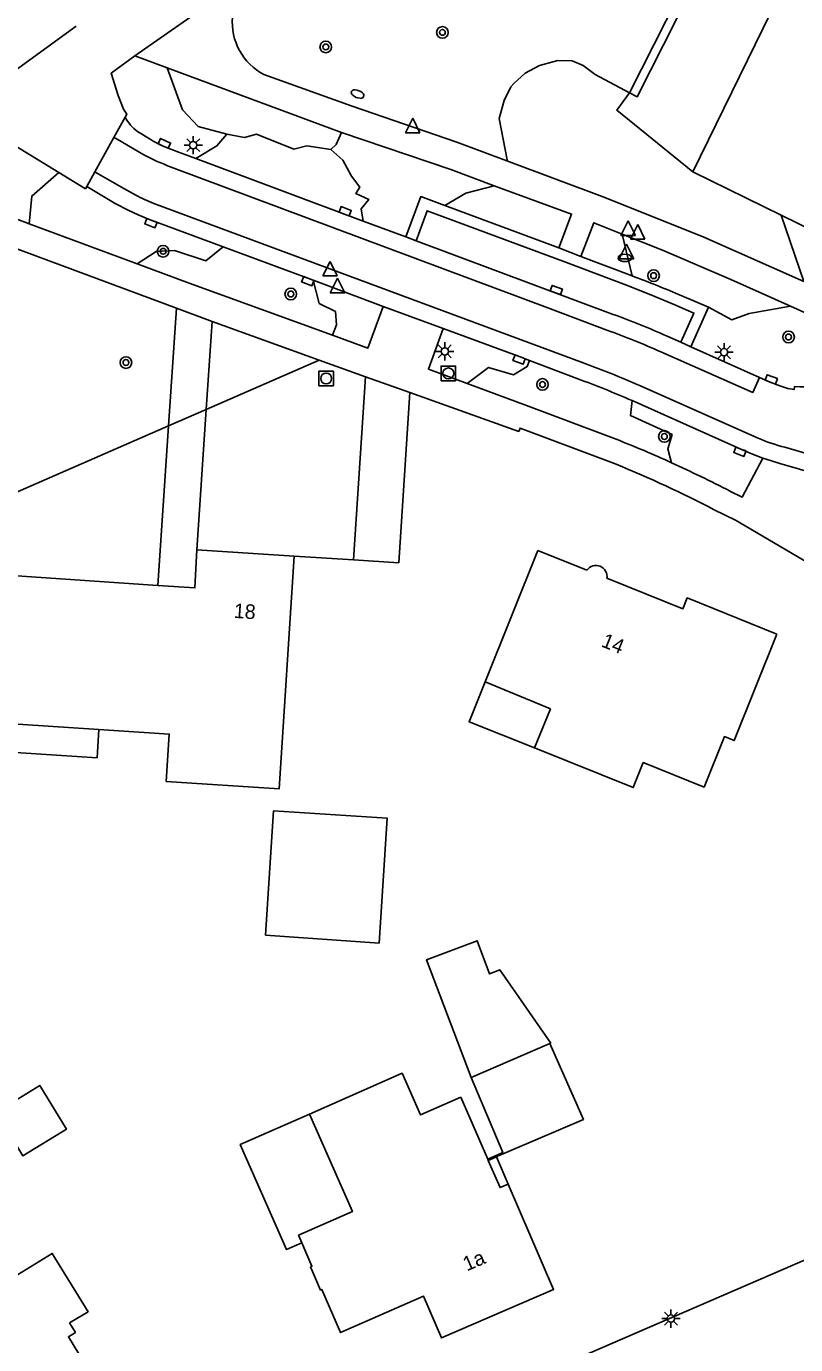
# Model space of a CAD drawing. Extents: x 131000 to 133013, y 393000 to 396501.
# Drawn here: x 131501.1 to 131553.9, y 396237.5 to 396328 of the extents above; entities that cross this region are included whole.
import ezdxf

# ---------------------------------------------------------------- set-up
doc = ezdxf.new("R2010")
doc.units = 0
for name, color, linetype in [('gg-afsc-hekwerk', 7, 'Continuous'), ('gg-anno-huisnummerreeks BGT', 7, 'Continuous'), ('gg-bbg-bijgebouw', 7, 'Continuous'), ('gg-bbg-gedigitaliseerde bebouwing', 7, 'Continuous'), ('gg-bbg-gedigitaliseerde bijgebouw', 7, 'Continuous'), ('gg-bbg-hoofdgebouw', 7, 'Continuous'), ('gg-bbg-luifel en loopbrug', 7, 'Continuous'), ('gg-bbg-onder overbouw', 7, 'Continuous'), ('gg-bbg-pand overbouw', 7, 'Continuous'), ('gg-knt-verharding', 7, 'Continuous'), ('gg-knt-verharding nz', 7, 'Continuous'), ('gt-grn-groengrens', 7, 'Continuous'), ('gt-grn-weggrens', 7, 'Continuous'), ('gt-symb-boom', 7, 'Continuous'), ('gt-symb-brandkraan', 7, 'Continuous'), ('gt-symb-kolk', 7, 'Continuous'), ('gt-symb-lichtmast', 7, 'Continuous'), ('gt-symb-rioolschacht', 7, 'Continuous'), ('gt-symb-waterafsluiter', 7, 'Continuous')]:
    doc.layers.add(name, color=color, linetype=linetype)

# ---------------------------------------------------------------- blocks, each defined once
blk = doc.blocks.new('gt0-BOOM')
at = {"layer": 'gt-symb-boom'}
for radius in [0.4, 0.2]:
    blk.add_circle((0, 0), radius, dxfattribs=at)
blk = doc.blocks.new('gt0-KOLK')
at = {"layer": 'gt-symb-kolk'}
blk.add_lwpolyline([(0, 0), (0.375, 0), (0.375, 0.4), (-0.375, 0.4), (-0.375, 0), (0, 0)], dxfattribs=at)
blk = doc.blocks.new('gt0-LMAST')
at = {"layer": 'gt-symb-lichtmast'}
for p, q in [((-0.182, 0.173), (-0.447, 0.438)), ((-0.005, 0.246), (-0.005, 0.621)), ((0.172, 0.173), (0.437, 0.438)), ((-0.255, -0.004), (-0.63, -0.004)), ((-0.182, -0.181), (-0.447, -0.446)), ((-0.005, -0.254), (-0.005, -0.629)), ((0.437, -0.446), (0.172, -0.181)), ((0.245, -0.004), (0.62, -0.004))]:
    blk.add_line(p, q, dxfattribs=at)
blk.add_circle((-0.005, -0.004), 0.25, dxfattribs=at)
blk = doc.blocks.new('gt0-BR')
at = {"layer": 'gt-symb-brandkraan'}
for centre, radius, start, end in [((-0.244, 0), 0.206, 107.56694, 252.43307), ((0.599, -2.664), 3, 106.89205, 107.56694), ((0, -0.691), 0.938, 73.10799, 106.89205), ((-0.599, -2.664), 3, 72.43309, 73.10799), ((0.244, 0), 0.206, 287.56695, 72.43309), ((0.599, 2.664), 3, 252.43307, 253.10797), ((0, 0.691), 0.938, 253.10797, 286.89206), ((-0.599, 2.664), 3, 286.89206, 287.56695)]:
    blk.add_arc(centre, radius, start, end, dxfattribs=at)
blk = doc.blocks.new('gt0-WAFSL')
at = {"layer": 'gt-symb-waterafsluiter'}
for p, q in [((-0.5, -0.333), (0, 0.667)), ((0, 0.667), (0.5, -0.333)), ((0.5, -0.333), (-0.5, -0.333))]:
    blk.add_line(p, q, dxfattribs=at)
blk = doc.blocks.new('gt0-RS')
at = {"layer": 'gt-symb-rioolschacht'}
blk.add_lwpolyline([(-0.5, -0.5), (0.5, -0.5), (0.5, 0.5), (-0.5, 0.5)], close=True, dxfattribs=at)
blk.add_circle((0, 0), 0.375, dxfattribs=at)

msp = doc.modelspace()

# ---------------------------------------------------------------- linework, layer by layer
at = {"layer": 'gg-afsc-hekwerk'}
for q in [(131519.47, 396291.61), (131526.645, 396291.148)]:
    msp.add_line((131523.544, 396291.348), q, dxfattribs=at)
at = {"layer": 'gg-bbg-bijgebouw'}
for p, q in [((131531.614, 396255.815), (131537.005, 396258.143)), ((131537.005, 396258.143), (131537.078, 396258.175)), ((131531.607, 396255.812), (131531.614, 396255.815))]:
    msp.add_line(p, q, dxfattribs=at)
at = {"layer": 'gg-bbg-gedigitaliseerde bebouwing'}
for p, q in [((131532.574, 396282.967), (131536.2, 396291.99)), ((131537.053, 396281.13), (131532.574, 396282.967)), ((131537.053, 396281.13), (131535.97, 396278.434)), ((131499.074, 396280.152), (131506.053, 396279.703))]:
    msp.add_line(p, q, dxfattribs=at)
for points in [[(131506.053, 396279.703), (131510.891, 396279.392), (131510.682, 396276.136), (131518.442, 396275.636), (131519.47, 396291.61)], [(131535.97, 396278.434), (131542.743, 396275.712), (131543.434, 396277.431), (131547.607, 396275.754), (131548.999, 396279.219), (131549.678, 396278.946), (131552.61, 396286.24)], [(131520.509, 396253.296), (131526.871, 396256.101), (131528.134, 396253.239), (131530.908, 396254.462)], [(131519.76, 396244.976), (131523.459, 396246.607), (131520.509, 396253.296)], [(131491.59, 396244.1), (131496.916, 396247.365), (131500.163, 396242.069), (131502.86, 396243.722), (131505.31, 396239.726), (131504.05, 396238.96)]]:
    msp.add_lwpolyline(points, dxfattribs=at)
at = {"layer": 'gg-bbg-gedigitaliseerde bijgebouw'}
msp.add_line((131525.294, 396265.036), (131517.487, 396265.578), dxfattribs=at)
for points in [[(131517.487, 396265.578), (131518.043, 396274.116), (131525.852, 396273.607), (131525.294, 396265.036)], [(131531.607, 396255.812), (131528.55, 396263.89), (131532.019, 396265.203), (131532.882, 396262.923), (131533.585, 396263.189), (131537.078, 396258.175)], [(131499.01, 396253.435), (131502.01, 396255.256), (131503.831, 396252.256), (131500.831, 396250.435), (131499.01, 396253.435)]]:
    msp.add_lwpolyline(points, dxfattribs=at)
at = {"layer": 'gg-bbg-hoofdgebouw'}
for p, q in [((131546.84, 396317.99), (131558.742, 396342.397)), ((131552.902, 396315.024), (131546.84, 396317.99)), ((131555.147, 396313.926), (131552.902, 396315.024)), ((131519.47, 396291.61), (131512.79, 396292.04)), ((131536.2, 396291.99), (131539.56, 396290.64)), ((131510.102, 396289.594), (131499.75, 396290.3)), ((131532.753, 396250.199), (131530.908, 396254.462)), ((131532.783, 396250.129), (131532.753, 396250.199)), ((131532.79, 396250.113), (131532.783, 396250.129)), ((131519.988, 396244.449), (131519.76, 396244.976))]:
    msp.add_line(p, q, dxfattribs=at)
for points in [[(131512.79, 396292.04), (131512.65, 396289.42), (131510.102, 396289.594)], [(131540.94, 396290.09), (131546.15, 396288), (131546.45, 396288.74), (131552.61, 396286.24)], [(131534.156, 396248.492), (131537.269, 396241.252), (131529.588, 396237.92), (131528.344, 396240.798), (131522.645, 396238.295), (131521.37, 396241.248), (131521.275, 396241.207), (131520.592, 396242.805), (131520.681, 396242.844), (131519.988, 396244.449)], [(131504.05, 396238.96), (131504.45, 396238.3), (131503.96, 396238), (131507.79, 396231.71), (131503.03, 396228.81), (131502.11, 396230.4), (131491.27, 396223.8)]]:
    msp.add_lwpolyline(points, dxfattribs=at)
msp.add_arc((131540.185, 396290.202), 0.763, 351.54702, 144.9934, dxfattribs=at)
at = {"layer": 'gg-bbg-luifel en loopbrug'}
for points in [[(131535.97, 396278.434), (131531.477, 396280.239), (131532.574, 396282.967)], [(131499.074, 396280.152), (131498.945, 396278.217), (131505.929, 396277.767), (131506.053, 396279.703)], [(131532.783, 396250.129), (131539.326, 396252.934), (131537.005, 396258.143)], [(131531.614, 396255.815), (131533.787, 396250.646), (131532.753, 396250.199)], [(131520.509, 396253.296), (131515.766, 396251.204), (131518.947, 396243.99), (131519.988, 396244.449)]]:
    msp.add_lwpolyline(points, dxfattribs=at)
at = {"layer": 'gg-bbg-onder overbouw'}
msp.add_lwpolyline([(131534.156, 396248.492), (131533.596, 396248.251), (131532.79, 396250.113)], dxfattribs=at)
at = {"layer": 'gg-bbg-pand overbouw'}
msp.add_lwpolyline([(131534.156, 396248.492), (131533.354, 396250.357), (131532.79, 396250.113)], dxfattribs=at)
at = {"layer": 'gg-knt-verharding'}
for p, q in [((131504.5, 396328), (131495.561, 396321.525)), ((131508.529, 396325.968), (131510.746, 396325.146)), ((131510.746, 396325.146), (131522.72, 396320.705)), ((131507.093, 396320.363), (131507.858, 396321.751)), ((131505.785, 396317.99), (131507.093, 396320.363)), ((131508.717, 396320.758), (131509.567, 396320.236)), ((131512.716, 396318.905), (131511.41, 396319.393)), ((131524.195, 396314.617), (131512.716, 396318.905)), ((131503.317, 396317.941), (131505.139, 396316.818)), ((131505.231, 396316.985), (131505.785, 396317.99)), ((131505.139, 396316.818), (131505.231, 396316.985)), ((131505.46, 396316.859), (131505.231, 396316.985)), ((131501.274, 396314.431), (131495.484, 396316.583)), ((131493.643, 396315.215), (131511.378, 396308.637)), ((131537.623, 396312.775), (131529.817, 396315.68)), ((131508.683, 396311.677), (131501.274, 396314.431)), ((131527.121, 396313.528), (131524.195, 396314.617)), ((131527.839, 396313.264), (131527.121, 396313.528)), ((131527.839, 396313.264), (131541.369, 396308.209)), ((131520.767, 396310.564), (131514.592, 396312.851)), ((131539.15, 396312.184), (131537.623, 396312.775)), ((131539.15, 396312.184), (131542.661, 396310.855)), ((131525.571, 396308.755), (131520.767, 396310.564)), ((131511.378, 396308.637), (131510.837, 396300.555)), ((131511.378, 396308.637), (131513.825, 396307.73)), ((131529.703, 396307.228), (131525.571, 396308.755)), ((131546.071, 396309.476), (131547.914, 396308.696)), ((131547.914, 396308.696), (131546.704, 396305.984)), ((131513.825, 396307.73), (131513.425, 396301.685)), ((131513.825, 396307.73), (131521.17, 396305.068)), ((131545.075, 396306.711), (131546.018, 396306.29)), ((131546.018, 396306.29), (131546.704, 396305.984)), ((131546.704, 396305.984), (131551.415, 396303.883)), ((131521.17, 396305.068), (131524.353, 396303.914)), ((131535.624, 396305.043), (131538.94, 396303.784)), ((131524.353, 396303.914), (131523.544, 396291.348)), ((131524.353, 396303.914), (131527.397, 396302.839)), ((131527.397, 396302.839), (131526.645, 396291.148)), ((131513.425, 396301.685), (131512.79, 396292.04)), ((131510.837, 396300.555), (131510.102, 396289.594))]:
    msp.add_line(p, q, dxfattribs=at)
for points in [[(131508.529, 396325.968), (131506.897, 396324.763), (131507.381, 396323.241), (131507.74, 396322.294), (131507.966, 396321.947), (131507.858, 396321.751)], [(131517.385, 396324.676), (131523.447, 396322.497), (131530.636, 396320.031), (131534.058, 396318.751)], [(131522.72, 396320.705), (131530.21, 396318.146), (131533.203, 396317.044)], [(131497.919, 396318.329), (131498.009, 396318.21), (131500.251, 396319.83), (131503.317, 396317.941)], [(131534.058, 396318.751), (131540.785, 396316.236), (131547.579, 396313.501), (131554.464, 396310.468)], [(131505.46, 396316.859), (131507.174, 396315.827), (131508.069, 396315.362), (131508.764, 396315.042), (131509.471, 396314.744), (131514.592, 396312.851)], [(131533.203, 396317.044), (131538.512, 396315.09), (131537.623, 396312.775)], [(131529.817, 396315.68), (131528.156, 396316.298), (131527.121, 396313.528)], [(131539.15, 396312.184), (131540.048, 396314.501), (131541.993, 396313.721)], [(131541.993, 396313.721), (131544.748, 396312.617), (131549.451, 396310.601), (131553.53, 396308.773)], [(131522.102, 396306.777), (131512.257, 396310.348), (131508.683, 396311.677)], [(131522.102, 396306.777), (131524.525, 396305.898), (131525.571, 396308.755)], [(131553.53, 396308.773), (131556.589, 396307.402), (131554.605, 396303.239)], [(131529.703, 396307.228), (131528.681, 396304.435), (131531.334, 396303.459)], [(131529.703, 396307.228), (131534.977, 396305.289), (131535.624, 396305.043)], [(131541.571, 396299.636), (131535.415, 396301.957), (131531.334, 396303.459)], [(131554.605, 396303.239), (131554.208, 396303.226), (131553.812, 396303.246), (131553.785, 396303.046), (131553.345, 396303.126), (131552.817, 396303.305), (131552.15, 396303.556), (131551.415, 396303.883)], [(131527.397, 396302.839), (131534.883, 396300.174), (131534.969, 396300.399), (131541.568, 396297.916)], [(131542.658, 396302.295), (131550.134, 396298.963), (131550.927, 396298.616), (131551.648, 396298.34)], [(131551.648, 396298.34), (131550.21, 396295.648), (131549.385, 396296.067)], [(131557.894, 396296.501), (131552.812, 396297.974), (131552.227, 396298.147), (131551.648, 396298.34)], [(131548.298, 396294.798), (131549.759, 396294.072), (131555.483, 396290.717), (131559.9, 396288.357), (131563.266, 396286.526), (131567.831, 396283.722), (131570.933, 396281.964), (131578.767, 396276.925), (131586.415, 396271.649)], [(131493.62, 396216.9), (131517.079, 396227.079), (131577.239, 396253.097), (131587.125, 396265.905), (131587.047, 396265.956), (131587.375, 396266.397)]]:
    msp.add_lwpolyline(points, dxfattribs=at)
for centre, radius, start, end in [((131519.294, 396328.28), 4.079, 175.21852, 242.08582), ((131510.404, 396323.085), 2.874, 207.65902, 234.06422), ((131514.647, 396328.905), 10.047, 239.63199, 251.20869), ((131522.272, 396255.532), 58.96, 66.19413, 69.76917), ((131523.939, 396259.753), 51.495, 65.76664, 70.21532), ((131512.028, 396231.199), 77.414, 66.69239, 69.65697), ((131510.932, 396222.077), 83.391, 65.60756, 68.44366), ((131511.326, 396223.819), 80.031, 62.48577, 67.79778), ((131510.908, 396222.28), 83.217, 62.45955, 65.53488)]:
    msp.add_arc(centre, radius, start, end, dxfattribs=at)
at = {"layer": 'gg-knt-verharding nz'}
for p, q in [((131507.301, 396320.248), (131507.093, 396320.363)), ((131509.133, 396319.156), (131507.301, 396320.248)), ((131506.008, 396317.867), (131505.785, 396317.99)), ((131509.835, 396315.825), (131539.296, 396304.888)), ((131543.122, 396303.345), (131551.314, 396299.706))]:
    msp.add_line(p, q, dxfattribs=at)
for points in [[(131508.582, 396316.399), (131507.767, 396316.843), (131506.008, 396317.867)], [(131540.935, 396307.129), (131537.054, 396308.599), (131511.017, 396318.321)], [(131527.839, 396313.264), (131528.591, 396315.329), (131538.169, 396311.76), (131542.282, 396310.21), (131543.945, 396309.558), (131545.6, 396308.874), (131546.911, 396308.294), (131546.018, 396306.29)], [(131544.633, 396305.635), (131550.953, 396302.848), (131551.415, 396303.883)], [(131553.15, 396299.083), (131558.2, 396297.601), (131561.365, 396296.605), (131564.767, 396295.427), (131568.511, 396293.378), (131575.611, 396289.205), (131583.7, 396284.101), (131589.93, 396279.935)]]:
    msp.add_lwpolyline(points, dxfattribs=at)
for centre, radius, start, end in [((131518.328, 396337.36), 20.394, 243.2008, 248.99279), ((131513.508, 396325.498), 10.347, 241.56877, 249.20615), ((131521.566, 396253.862), 56.68, 65.98489, 70.01748), ((131515.012, 396239.158), 70.073, 66.34927, 69.72296), ((131556.432, 396311.772), 13.106, 247.01486, 255.49846)]:
    msp.add_arc(centre, radius, start, end, dxfattribs=at)
at = {"layer": 'gt-grn-groengrens'}
for p, q in [((131542.48, 396323.418), (131552.535, 396343.315)), ((131534.086, 396318.825), (131534.058, 396318.751)), ((131552.902, 396315.024), (131554.464, 396310.468)), ((131542.661, 396310.855), (131541.993, 396313.721)), ((131521.17, 396305.068), (131513.425, 396301.685)), ((131510.837, 396300.555), (131453.374, 396275.461))]:
    msp.add_line(p, q, dxfattribs=at)
for points in [[(131542.48, 396323.418), (131543.016, 396323.147), (131553.014, 396342.932)], [(131510.746, 396325.146), (131511.792, 396322.252), (131512.881, 396321.111), (131514.844, 396320.592)], [(131542.48, 396323.418), (131540.124, 396324.684), (131539.301, 396325.289), (131538.541, 396325.619), (131537.567, 396325.65), (131536.312, 396325.3), (131535.318, 396324.763), (131534.534, 396324.052), (131534.346, 396323.824), (131533.892, 396322.906), (131533.543, 396321.652), (131534.086, 396318.825)], [(131542.48, 396323.418), (131541.62, 396322.226), (131546.84, 396317.99)], [(131514.844, 396320.592), (131514.16, 396319.775), (131512.716, 396318.905)], [(131514.844, 396320.592), (131516.062, 396320.362), (131516.88, 396320.584), (131519.43, 396319.544), (131520.322, 396319.772), (131521.971, 396319.532)], [(131522.72, 396320.705), (131522.357, 396319.876), (131521.971, 396319.532)], [(131521.971, 396319.532), (131522.799, 396318.803), (131523.41, 396317.691), (131523.968, 396316.947), (131523.695, 396316.501), (131524.588, 396316.099), (131524.052, 396315.466), (131524.195, 396314.617)], [(131503.317, 396317.941), (131501.445, 396316.331), (131501.274, 396314.431)], [(131533.203, 396317.044), (131531.248, 396316.531), (131529.817, 396315.68)], [(131508.683, 396311.677), (131509.999, 396312.527), (131511.246, 396312.604), (131513.406, 396311.877), (131514.592, 396312.851)], [(131520.767, 396310.564), (131521.185, 396308.966), (131522.308, 396308.396), (131522.364, 396307.499), (131522.102, 396306.777)], [(131547.914, 396308.696), (131549.521, 396307.84), (131550.702, 396308.262), (131553.53, 396308.773)], [(131531.334, 396303.459), (131532.814, 396304.572), (131534.527, 396304.047), (131535.467, 396304.629), (131535.624, 396305.043)], [(131542.658, 396302.295), (131542.546, 396301.275), (131545.412, 396299.95), (131545.114, 396298.975), (131545.371, 396298.025)]]:
    msp.add_lwpolyline(points, dxfattribs=at)
at = {"layer": 'gt-grn-weggrens'}
for p, q in [((131508.529, 396325.968), (131516.25, 396331.37)), ((131513.425, 396301.685), (131510.837, 396300.555))]:
    msp.add_line(p, q, dxfattribs=at)

# ---------------------------------------------------------------- block references
at = {"layer": 'gt-symb-boom'}
for p in [(131529.641, 396327.571), (131521.633, 396326.572), (131510.463, 396312.54), (131544.142, 396310.867), (131519.231, 396309.607), (131553.406, 396306.655), (131507.915, 396304.899), (131536.513, 396303.395), (131544.881, 396299.827)]:
    msp.add_blockref('gt0-BOOM', p, dxfattribs=at)
at = {"layer": 'gt-symb-brandkraan', "rotation": -22.40819829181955}
msp.add_blockref('gt0-BR', (131523.818, 396323.339), dxfattribs=at)
at = {"layer": 'gt-symb-brandkraan'}
msp.add_blockref('gt0-BR', (131542.168, 396312.087), dxfattribs=at)
at = {"layer": 'gt-symb-kolk'}
for p, rotation in [((131510.469, 396319.767), -24.532781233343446), ((131522.897, 396315.1), -20.41814950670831), ((131509.699, 396314.661), 159.2626097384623), ((131520.47, 396310.676), 159.26260973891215), ((131537.394, 396309.697), -20.41814950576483), ((131534.977, 396305.289), 159.26260973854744), ((131552.15, 396303.556), -20.41814950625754), ((131550.134, 396298.963), 159.2626097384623)]:
    msp.add_blockref('gt0-KOLK', p, dxfattribs=dict(at, rotation=rotation))
at = {"layer": 'gt-symb-lichtmast'}
for p in [(131512.539, 396319.832), (131529.808, 396305.673), (131548.98, 396305.612), (131545.334, 396239.254)]:
    msp.add_blockref('gt0-LMAST', p, dxfattribs=at)
at = {"layer": 'gt-symb-rioolschacht'}
for p in [(131521.66, 396303.804), (131530.048, 396304.154)]:
    msp.add_blockref('gt0-RS', p, dxfattribs=at)
at = {"layer": 'gt-symb-waterafsluiter'}
for p in [(131527.601, 396321.004), (131542.388, 396313.959), (131543.048, 396313.712), (131542.274, 396312.353), (131521.926, 396311.18), (131522.435, 396310.018)]:
    msp.add_blockref('gt0-WAFSL', p, dxfattribs=at)

# ---------------------------------------------------------------- texts
at = {"layer": 'gg-anno-huisnummerreeks BGT'}
for s, rotation, p in [('18', 356.3, (131515.302, 396287.369)), ('14', 338.2, (131540.486, 396285.423)), ('1a', 23.5, (131531.318, 396242.485))]:
    msp.add_text(s, height=1, rotation=rotation, dxfattribs=at).set_placement(p)

doc.saveas('drawing.dxf')
